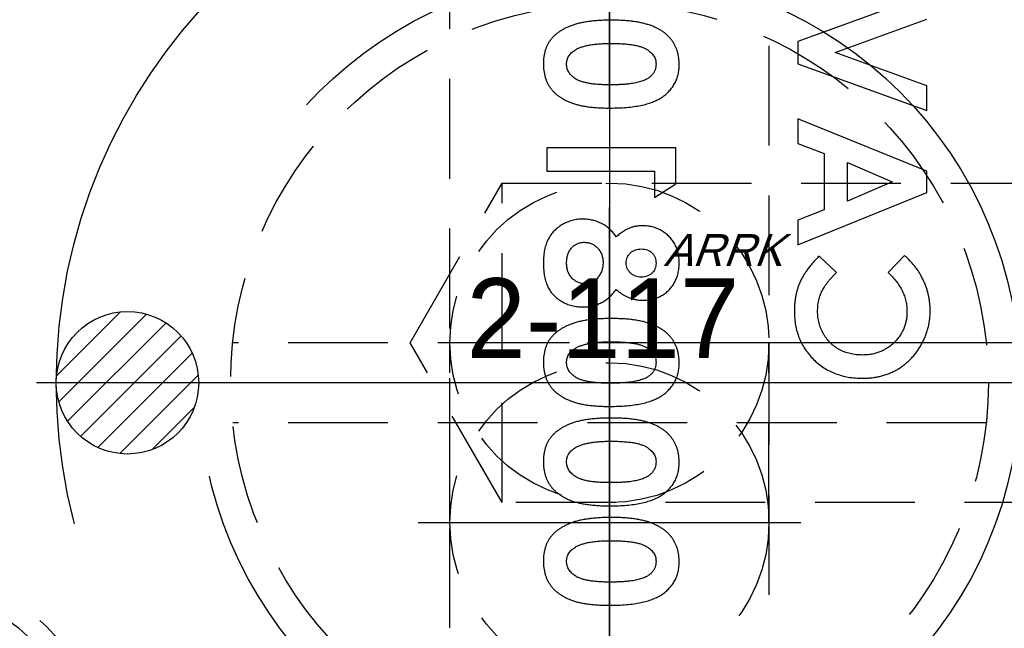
# Model space of a CAD drawing. Extents: x 2651 to 7771, y -1163 to 1075.
# Tile 268 of 490: x 4218 to 4243, y 649 to 665. Entities that reach past the tile are written whole.
import ezdxf

# ---------------------------------------------------------------- set-up
doc = ezdxf.new("R2010")
doc.units = 0
doc.header["$LTSCALE"] = 10
for name, pattern in [('CENTER', [2, 1.25, -0.25, 0.25, -0.25]), ('CNSCEN', [17, 15, -1, 0, -1]), ('CNSHID', [4, 3, -1]), ('HIDDEN', [0.375, 0.25, -0.125])]:
    doc.linetypes.add(name, pattern=pattern)
doc.layers.get('0').update_dxf_attribs({"linetype": 'CONTINUOUS'})
doc.layers.get('Defpoints').update_dxf_attribs({"linetype": 'CONTINUOUS'})
for name, color, linetype in [('1', 7, 'CONTINUOUS'), ('9', 3, 'CONTINUOUS'), ('CEN', 1, 'CENTER'), ('COOL', 150, 'HIDDEN'), ('DIM', 3, 'CONTINUOUS'), ('HIDDEN', 6, 'HIDDEN'), ('WL1-HL', 4, 'CNSHID'), ('WOR1-CL', 1, 'CNSCEN'), ('WOR1-DL', 7, 'CONTINUOUS')]:
    doc.layers.add(name, color=color, linetype=linetype)
doc.styles.add('china', font='txt')
doc.styles.get("Standard").update_dxf_attribs({"font": 'romans.shx'})
doc.dimstyles.new('MM& INCH5', dxfattribs={"dimtxt": 5, "dimasz": 2.5, "dimexe": 1, "dimexo": 0.5, "dimtad": 0, "dimrnd": 1.38778e-17, "dimzin": 9, "dimdsep": 46, "dimtxsty": 'Standard', "dimblk": 'CLOSED', "dimcen": 0, "dimclrd": 3, "dimclre": 3, "dimclrt": 3, "dimazin": 2, "dimtfac": 0.75, "dimtofl": 0, "dimtmove": 0, "dimatfit": 3, "dimfxl": 0, "dimtolj": 1, "dimarcsym": 0})

# ---------------------------------------------------------------- blocks, each defined once
blk = doc.blocks.new('DSD')
at = {"layer": '1', "color": 7, "linetype": 'Continuous'}
for p, q in [((477.228, 547.808), (477.636, 548.234)), ((478.936, 548.234), (479.37, 547.821)), ((479.905, 547.538), (476.666, 546.23)), ((479.905, 546.918), (479.905, 547.538)), ((479.241, 546.666), (479.905, 546.918)), ((479.241, 545.255), (479.241, 546.666)), ((477.535, 545.961), (478.659, 546.446)), ((478.659, 546.446), (478.659, 545.475)), ((483.499, 546.355), (482.959, 546.008)), ((483.499, 545.691), (483.499, 546.355)), ((476.666, 546.23), (476.666, 545.691)), ((478.659, 545.475), (477.535, 545.961)), ((482.959, 546.008), (482.959, 545.11)), ((476.666, 545.691), (479.905, 544.383)), ((486.198, 545.691), (483.499, 545.691)), ((486.198, 545.11), (486.198, 545.691)), ((479.905, 545.004), (479.241, 545.255)), ((482.959, 545.11), (486.198, 545.11)), ((479.905, 544.383), (479.905, 545.004)), ((476.666, 544.175), (476.666, 543.554)), ((479.905, 543.003), (476.666, 544.175)), ((476.666, 543.554), (478.967, 542.722)), ((479.905, 542.443), (479.905, 543.003)), ((478.967, 542.722), (476.666, 541.888)), ((476.666, 541.269), (479.905, 542.443))]:
    blk.add_line(p, q, dxfattribs=at)
for points, knots in [([(484.61, 556.569), (484.539, 556.568), (484.4, 556.567), (484.2, 556.554), (484.015, 556.534), (483.845, 556.505), (483.69, 556.468), (483.552, 556.422), (483.427, 556.369), (483.353, 556.324), (483.317, 556.303)], [0, 0, 0, 0, 0.161071, 0.310789, 0.449904, 0.578376, 0.696617, 0.805987, 0.906562, 1, 1, 1, 1]), ([(486.281, 555.461), (486.28, 555.49), (486.279, 555.547), (486.272, 555.631), (486.258, 555.71), (486.24, 555.786), (486.216, 555.859), (486.187, 555.929), (486.152, 555.994), (486.112, 556.057), (486.067, 556.115), (486.016, 556.17), (485.96, 556.223), (485.897, 556.272), (485.83, 556.317), (485.757, 556.359), (485.679, 556.398), (485.594, 556.434), (485.502, 556.466), (485.402, 556.494), (485.292, 556.517), (485.173, 556.536), (485.046, 556.55), (484.909, 556.561), (484.763, 556.568), (484.662, 556.569), (484.61, 556.569)], [0, 0, 0, 0, 0.038217, 0.074867, 0.110158, 0.144454, 0.17808, 0.211171, 0.243687, 0.275872, 0.308376, 0.341263, 0.37515, 0.409655, 0.445157, 0.482073, 0.520576, 0.560554, 0.603108, 0.648689, 0.697948, 0.750768, 0.807309, 0.867656, 0.931861, 1, 1, 1, 1]), ([(483.317, 556.303), (483.282, 556.278), (483.213, 556.229), (483.123, 556.143), (483.047, 556.05), (482.984, 555.95), (482.935, 555.842), (482.901, 555.727), (482.881, 555.605), (482.878, 555.521), (482.876, 555.478)], [0, 0, 0, 0, 0.132314, 0.2587, 0.380912, 0.500535, 0.620923, 0.742376, 0.868281, 1, 1, 1, 1]), ([(483.458, 555.464), (483.459, 555.489), (483.461, 555.539), (483.481, 555.612), (483.512, 555.68), (483.55, 555.732), (483.585, 555.771), (483.618, 555.798), (483.654, 555.824), (483.695, 555.847), (483.741, 555.869), (483.79, 555.89), (483.845, 555.908), (483.904, 555.925), (483.969, 555.94), (484.041, 555.953), (484.12, 555.964), (484.205, 555.972), (484.298, 555.979), (484.398, 555.984), (484.505, 555.986), (484.579, 555.987), (484.617, 555.988)], [0, 0, 0, 0, 0.053834, 0.105543, 0.158054, 0.211987, 0.240207, 0.269794, 0.301343, 0.334608, 0.370284, 0.408089, 0.448681, 0.492069, 0.538664, 0.590371, 0.646388, 0.707195, 0.772947, 0.843643, 0.919308, 1, 1, 1, 1]), ([(484.617, 555.988), (484.666, 555.987), (484.761, 555.986), (484.897, 555.98), (485.021, 555.968), (485.133, 555.953), (485.233, 555.932), (485.322, 555.908), (485.399, 555.879), (485.465, 555.844), (485.52, 555.806), (485.568, 555.765), (485.609, 555.722), (485.642, 555.676), (485.668, 555.627), (485.686, 555.575), (485.697, 555.52), (485.699, 555.483), (485.7, 555.464)], [0, 0, 0, 0, 0.110734, 0.212341, 0.305502, 0.389835, 0.46669, 0.535262, 0.596763, 0.651066, 0.701036, 0.74786, 0.791833, 0.834284, 0.875334, 0.916035, 0.957652, 1, 1, 1, 1]), ([(482.876, 555.478), (482.877, 555.45), (482.878, 555.395), (482.886, 555.313), (482.9, 555.235), (482.919, 555.159), (482.943, 555.086), (482.973, 555.017), (483.009, 554.95), (483.05, 554.887), (483.096, 554.826), (483.149, 554.769), (483.207, 554.715), (483.271, 554.666), (483.341, 554.62), (483.416, 554.577), (483.497, 554.538), (483.584, 554.502), (483.679, 554.47), (483.782, 554.443), (483.893, 554.42), (484.014, 554.401), (484.143, 554.386), (484.281, 554.376), (484.428, 554.369), (484.528, 554.369), (484.58, 554.368)], [0, 0, 0, 0, 0.036635, 0.072034, 0.106626, 0.140306, 0.173619, 0.206426, 0.239067, 0.271883, 0.30484, 0.338529, 0.372616, 0.407548, 0.443719, 0.481312, 0.520113, 0.560913, 0.604025, 0.650075, 0.699572, 0.752363, 0.808789, 0.868954, 0.932675, 1, 1, 1, 1]), ([(484.58, 554.95), (484.529, 554.95), (484.431, 554.95), (484.29, 554.958), (484.161, 554.968), (484.044, 554.984), (483.94, 555.003), (483.849, 555.028), (483.769, 555.056), (483.701, 555.091), (483.644, 555.128), (483.594, 555.168), (483.552, 555.211), (483.517, 555.256), (483.49, 555.304), (483.471, 555.355), (483.46, 555.409), (483.458, 555.445), (483.458, 555.464)], [0, 0, 0, 0, 0.112115, 0.215802, 0.310203, 0.395993, 0.47341, 0.542778, 0.604548, 0.659357, 0.708764, 0.755356, 0.798687, 0.840017, 0.880203, 0.919733, 0.959049, 1, 1, 1, 1]), ([(484.58, 554.368), (484.632, 554.369), (484.734, 554.369), (484.882, 554.376), (485.021, 554.387), (485.151, 554.401), (485.272, 554.421), (485.385, 554.444), (485.489, 554.471), (485.583, 554.504), (485.671, 554.54), (485.752, 554.579), (485.827, 554.621), (485.896, 554.665), (485.959, 554.714), (486.017, 554.764), (486.067, 554.818), (486.113, 554.875), (486.153, 554.935), (486.188, 554.999), (486.216, 555.067), (486.24, 555.138), (486.258, 555.214), (486.272, 555.293), (486.279, 555.376), (486.28, 555.432), (486.281, 555.461)], [0, 0, 0, 0, 0.068491, 0.133077, 0.193829, 0.251083, 0.304401, 0.354408, 0.401295, 0.444701, 0.485692, 0.524676, 0.562307, 0.597947, 0.632474, 0.665752, 0.697985, 0.729586, 0.760825, 0.792355, 0.824313, 0.857156, 0.890927, 0.92596, 0.962061, 1, 1, 1, 1]), ([(485.7, 555.464), (485.699, 555.446), (485.698, 555.41), (485.687, 555.358), (485.67, 555.309), (485.645, 555.263), (485.613, 555.219), (485.575, 555.179), (485.529, 555.142), (485.495, 555.12), (485.477, 555.109)], [0, 0, 0, 0, 0.124035, 0.242846, 0.360342, 0.479042, 0.599334, 0.725488, 0.858549, 1, 1, 1, 1]), ([(485.477, 555.109), (485.453, 555.096), (485.403, 555.069), (485.318, 555.037), (485.223, 555.01), (485.116, 554.987), (484.998, 554.971), (484.868, 554.958), (484.728, 554.951), (484.631, 554.95), (484.58, 554.95)], [0, 0, 0, 0, 0.088871, 0.186355, 0.294078, 0.412237, 0.541778, 0.682703, 0.835096, 1, 1, 1, 1]), ([(484.61, 554.078), (484.539, 554.077), (484.4, 554.076), (484.2, 554.062), (484.015, 554.043), (483.845, 554.013), (483.69, 553.977), (483.552, 553.931), (483.427, 553.878), (483.353, 553.833), (483.317, 553.812)], [0, 0, 0, 0, 0.161071, 0.310789, 0.449904, 0.578376, 0.696617, 0.805987, 0.906562, 1, 1, 1, 1]), ([(486.281, 552.97), (486.28, 552.999), (486.279, 553.056), (486.272, 553.139), (486.258, 553.219), (486.24, 553.295), (486.216, 553.368), (486.187, 553.437), (486.152, 553.503), (486.112, 553.565), (486.067, 553.624), (486.016, 553.679), (485.96, 553.732), (485.897, 553.78), (485.83, 553.826), (485.757, 553.868), (485.679, 553.907), (485.594, 553.943), (485.502, 553.975), (485.402, 554.003), (485.292, 554.026), (485.173, 554.044), (485.046, 554.059), (484.909, 554.07), (484.763, 554.077), (484.662, 554.077), (484.61, 554.078)], [0, 0, 0, 0, 0.038217, 0.074867, 0.110158, 0.144454, 0.17808, 0.211171, 0.243687, 0.275872, 0.308376, 0.341263, 0.37515, 0.409655, 0.445157, 0.482073, 0.520576, 0.560554, 0.603108, 0.648689, 0.697948, 0.750768, 0.807309, 0.867656, 0.931861, 1, 1, 1, 1]), ([(483.317, 553.812), (483.282, 553.787), (483.213, 553.737), (483.123, 553.651), (483.047, 553.559), (482.984, 553.458), (482.935, 553.351), (482.901, 553.236), (482.881, 553.114), (482.878, 553.03), (482.876, 552.987)], [0, 0, 0, 0, 0.132314, 0.2587, 0.380912, 0.500535, 0.620923, 0.742376, 0.868281, 1, 1, 1, 1]), ([(483.458, 552.973), (483.459, 552.998), (483.461, 553.048), (483.481, 553.121), (483.512, 553.189), (483.55, 553.241), (483.585, 553.28), (483.618, 553.307), (483.654, 553.333), (483.695, 553.356), (483.741, 553.378), (483.79, 553.399), (483.845, 553.417), (483.904, 553.434), (483.969, 553.449), (484.041, 553.461), (484.12, 553.473), (484.205, 553.481), (484.298, 553.488), (484.398, 553.493), (484.505, 553.495), (484.579, 553.496), (484.617, 553.496)], [0, 0, 0, 0, 0.053834, 0.105543, 0.158054, 0.211987, 0.240207, 0.269794, 0.301343, 0.334608, 0.370284, 0.408089, 0.448681, 0.492069, 0.538664, 0.590371, 0.646388, 0.707195, 0.772947, 0.843643, 0.919308, 1, 1, 1, 1]), ([(484.617, 553.496), (484.666, 553.496), (484.761, 553.495), (484.897, 553.489), (485.021, 553.477), (485.133, 553.462), (485.233, 553.441), (485.322, 553.417), (485.399, 553.387), (485.465, 553.353), (485.52, 553.315), (485.568, 553.274), (485.609, 553.231), (485.642, 553.185), (485.668, 553.136), (485.686, 553.084), (485.697, 553.029), (485.699, 552.992), (485.7, 552.973)], [0, 0, 0, 0, 0.110734, 0.212341, 0.305502, 0.389835, 0.46669, 0.535262, 0.596763, 0.651066, 0.701036, 0.74786, 0.791833, 0.834284, 0.875334, 0.916035, 0.957652, 1, 1, 1, 1]), ([(482.876, 552.987), (482.877, 552.959), (482.878, 552.904), (482.886, 552.822), (482.9, 552.744), (482.919, 552.668), (482.943, 552.595), (482.973, 552.525), (483.009, 552.459), (483.05, 552.395), (483.096, 552.335), (483.149, 552.278), (483.207, 552.224), (483.271, 552.175), (483.341, 552.129), (483.416, 552.086), (483.497, 552.047), (483.584, 552.011), (483.679, 551.979), (483.782, 551.952), (483.893, 551.929), (484.014, 551.91), (484.143, 551.895), (484.281, 551.885), (484.428, 551.878), (484.528, 551.877), (484.58, 551.877)], [0, 0, 0, 0, 0.036635, 0.072034, 0.106626, 0.140306, 0.173619, 0.206426, 0.239067, 0.271883, 0.30484, 0.338529, 0.372616, 0.407548, 0.443719, 0.481312, 0.520113, 0.560913, 0.604025, 0.650075, 0.699572, 0.752363, 0.808789, 0.868954, 0.932675, 1, 1, 1, 1]), ([(484.58, 552.458), (484.529, 552.459), (484.431, 552.459), (484.29, 552.467), (484.161, 552.477), (484.044, 552.492), (483.94, 552.512), (483.849, 552.537), (483.769, 552.565), (483.701, 552.599), (483.644, 552.637), (483.594, 552.677), (483.552, 552.72), (483.517, 552.765), (483.49, 552.813), (483.471, 552.864), (483.46, 552.918), (483.458, 552.954), (483.458, 552.973)], [0, 0, 0, 0, 0.112115, 0.215802, 0.310203, 0.395993, 0.47341, 0.542778, 0.604548, 0.659357, 0.708764, 0.755356, 0.798687, 0.840017, 0.880203, 0.919733, 0.959049, 1, 1, 1, 1]), ([(484.58, 551.877), (484.632, 551.877), (484.734, 551.878), (484.882, 551.885), (485.021, 551.896), (485.151, 551.91), (485.272, 551.93), (485.385, 551.953), (485.489, 551.98), (485.583, 552.013), (485.671, 552.049), (485.752, 552.088), (485.827, 552.13), (485.896, 552.174), (485.959, 552.222), (486.017, 552.273), (486.067, 552.327), (486.113, 552.384), (486.153, 552.444), (486.188, 552.507), (486.216, 552.576), (486.24, 552.647), (486.258, 552.723), (486.272, 552.802), (486.279, 552.885), (486.28, 552.941), (486.281, 552.97)], [0, 0, 0, 0, 0.068491, 0.133077, 0.193829, 0.251083, 0.304401, 0.354408, 0.401295, 0.444701, 0.485692, 0.524676, 0.562307, 0.597947, 0.632474, 0.665752, 0.697985, 0.729586, 0.760825, 0.792355, 0.824313, 0.857156, 0.890927, 0.92596, 0.962061, 1, 1, 1, 1]), ([(485.7, 552.973), (485.699, 552.955), (485.698, 552.919), (485.687, 552.867), (485.67, 552.818), (485.645, 552.772), (485.613, 552.728), (485.575, 552.688), (485.529, 552.651), (485.495, 552.629), (485.477, 552.618)], [0, 0, 0, 0, 0.124035, 0.242846, 0.360342, 0.479042, 0.599334, 0.725488, 0.858549, 1, 1, 1, 1]), ([(485.477, 552.618), (485.453, 552.605), (485.403, 552.577), (485.318, 552.546), (485.223, 552.519), (485.116, 552.496), (484.998, 552.48), (484.868, 552.467), (484.728, 552.46), (484.631, 552.459), (484.58, 552.458)], [0, 0, 0, 0, 0.088871, 0.186355, 0.294078, 0.412237, 0.541778, 0.682703, 0.835096, 1, 1, 1, 1]), ([(484.61, 551.587), (484.539, 551.586), (484.4, 551.585), (484.2, 551.571), (484.015, 551.551), (483.845, 551.522), (483.69, 551.486), (483.552, 551.44), (483.427, 551.387), (483.353, 551.342), (483.317, 551.321)], [0, 0, 0, 0, 0.161071, 0.310789, 0.449904, 0.578376, 0.696617, 0.805987, 0.906562, 1, 1, 1, 1]), ([(486.281, 550.479), (486.28, 550.508), (486.279, 550.565), (486.272, 550.648), (486.258, 550.728), (486.24, 550.804), (486.216, 550.877), (486.187, 550.946), (486.152, 551.012), (486.112, 551.074), (486.067, 551.133), (486.016, 551.188), (485.96, 551.241), (485.897, 551.289), (485.83, 551.335), (485.757, 551.377), (485.679, 551.416), (485.594, 551.452), (485.502, 551.484), (485.402, 551.512), (485.292, 551.535), (485.173, 551.553), (485.046, 551.568), (484.909, 551.579), (484.763, 551.586), (484.662, 551.586), (484.61, 551.587)], [0, 0, 0, 0, 0.038217, 0.074867, 0.110158, 0.144454, 0.17808, 0.211171, 0.243687, 0.275872, 0.308376, 0.341263, 0.37515, 0.409655, 0.445157, 0.482073, 0.520576, 0.560554, 0.603108, 0.648689, 0.697948, 0.750768, 0.807309, 0.867656, 0.931861, 1, 1, 1, 1]), ([(483.317, 551.321), (483.282, 551.295), (483.213, 551.246), (483.123, 551.16), (483.047, 551.068), (482.984, 550.967), (482.935, 550.86), (482.901, 550.745), (482.881, 550.623), (482.878, 550.539), (482.876, 550.496)], [0, 0, 0, 0, 0.132314, 0.2587, 0.380912, 0.500535, 0.620923, 0.742376, 0.868281, 1, 1, 1, 1]), ([(478.281, 550.881), (478.241, 550.88), (478.162, 550.879), (478.046, 550.868), (477.932, 550.852), (477.823, 550.828), (477.716, 550.798), (477.614, 550.761), (477.514, 550.717), (477.418, 550.668), (477.326, 550.611), (477.239, 550.549), (477.156, 550.481), (477.078, 550.406), (477.004, 550.326), (476.936, 550.241), (476.871, 550.149), (476.812, 550.053), (476.759, 549.952), (476.711, 549.849), (476.672, 549.744), (476.639, 549.637), (476.615, 549.528), (476.596, 549.417), (476.586, 549.304), (476.584, 549.228), (476.583, 549.19)], [0, 0, 0, 0, 0.044663, 0.088512, 0.130926, 0.172904, 0.214, 0.254985, 0.295291, 0.335772, 0.376181, 0.416178, 0.45635, 0.496512, 0.537041, 0.578119, 0.619725, 0.662422, 0.705299, 0.74743, 0.789433, 0.831267, 0.872825, 0.91487, 0.957027, 1, 1, 1, 1]), ([(479.988, 549.199), (479.986, 549.26), (479.983, 549.378), (479.961, 549.551), (479.924, 549.715), (479.871, 549.872), (479.803, 550.02), (479.72, 550.159), (479.622, 550.29), (479.51, 550.412), (479.387, 550.522), (479.254, 550.619), (479.112, 550.699), (478.962, 550.766), (478.803, 550.818), (478.637, 550.854), (478.461, 550.877), (478.342, 550.879), (478.281, 550.881)], [0, 0, 0, 0, 0.067376, 0.131837, 0.194461, 0.255346, 0.315588, 0.375627, 0.436138, 0.497779, 0.55947, 0.620278, 0.680788, 0.741492, 0.803215, 0.866493, 0.93191, 1, 1, 1, 1]), ([(483.458, 550.482), (483.459, 550.507), (483.461, 550.557), (483.481, 550.629), (483.512, 550.698), (483.55, 550.75), (483.585, 550.788), (483.618, 550.815), (483.654, 550.842), (483.695, 550.865), (483.741, 550.887), (483.79, 550.908), (483.845, 550.925), (483.904, 550.943), (483.969, 550.958), (484.041, 550.97), (484.12, 550.982), (484.205, 550.989), (484.298, 550.997), (484.398, 551.002), (484.505, 551.004), (484.579, 551.005), (484.617, 551.005)], [0, 0, 0, 0, 0.053834, 0.105543, 0.158054, 0.211987, 0.240207, 0.269794, 0.301343, 0.334608, 0.370284, 0.408089, 0.448681, 0.492069, 0.538664, 0.590371, 0.646388, 0.707195, 0.772947, 0.843643, 0.919308, 1, 1, 1, 1]), ([(484.617, 551.005), (484.666, 551.005), (484.761, 551.004), (484.897, 550.998), (485.021, 550.986), (485.133, 550.971), (485.233, 550.95), (485.322, 550.926), (485.399, 550.896), (485.465, 550.862), (485.52, 550.824), (485.568, 550.783), (485.609, 550.74), (485.642, 550.694), (485.668, 550.645), (485.686, 550.593), (485.697, 550.538), (485.699, 550.501), (485.7, 550.482)], [0, 0, 0, 0, 0.110734, 0.212341, 0.305502, 0.389835, 0.46669, 0.535262, 0.596763, 0.651066, 0.701036, 0.74786, 0.791833, 0.834284, 0.875334, 0.916035, 0.957652, 1, 1, 1, 1]), ([(477.165, 549.213), (477.166, 549.25), (477.168, 549.324), (477.183, 549.433), (477.208, 549.536), (477.243, 549.636), (477.289, 549.731), (477.345, 549.821), (477.41, 549.907), (477.485, 549.987), (477.567, 550.06), (477.655, 550.124), (477.748, 550.178), (477.845, 550.223), (477.947, 550.257), (478.053, 550.282), (478.165, 550.296), (478.241, 550.298), (478.279, 550.299)], [0, 0, 0, 0, 0.064715, 0.127707, 0.188882, 0.249158, 0.309661, 0.370225, 0.432332, 0.495782, 0.559304, 0.621861, 0.683322, 0.744523, 0.806088, 0.868994, 0.933419, 1, 1, 1, 1]), ([(478.279, 550.299), (478.306, 550.299), (478.36, 550.298), (478.438, 550.292), (478.515, 550.281), (478.589, 550.265), (478.661, 550.246), (478.73, 550.223), (478.798, 550.194), (478.863, 550.162), (478.924, 550.124), (478.983, 550.084), (479.038, 550.041), (479.09, 549.993), (479.138, 549.942), (479.183, 549.887), (479.224, 549.829), (479.263, 549.767), (479.296, 549.703), (479.327, 549.637), (479.351, 549.568), (479.371, 549.498), (479.388, 549.427), (479.398, 549.353), (479.406, 549.278), (479.406, 549.227), (479.407, 549.202)], [0, 0, 0, 0, 0.045986, 0.090639, 0.134485, 0.177331, 0.219265, 0.260785, 0.302317, 0.343436, 0.384181, 0.424376, 0.464181, 0.504012, 0.543822, 0.583802, 0.624419, 0.665548, 0.706675, 0.747827, 0.788895, 0.830219, 0.871707, 0.913734, 0.956588, 1, 1, 1, 1]), ([(482.876, 550.496), (482.877, 550.468), (482.878, 550.413), (482.886, 550.331), (482.9, 550.253), (482.919, 550.177), (482.943, 550.104), (482.973, 550.034), (483.009, 549.968), (483.05, 549.904), (483.096, 549.843), (483.149, 549.787), (483.207, 549.733), (483.271, 549.684), (483.341, 549.638), (483.416, 549.595), (483.497, 549.556), (483.584, 549.52), (483.679, 549.488), (483.782, 549.461), (483.893, 549.438), (484.014, 549.418), (484.143, 549.404), (484.281, 549.394), (484.428, 549.387), (484.528, 549.386), (484.58, 549.386)], [0, 0, 0, 0, 0.036635, 0.072034, 0.106626, 0.140306, 0.173619, 0.206426, 0.239067, 0.271883, 0.30484, 0.338529, 0.372616, 0.407548, 0.443719, 0.481312, 0.520113, 0.560913, 0.604025, 0.650075, 0.699572, 0.752363, 0.808789, 0.868954, 0.932675, 1, 1, 1, 1]), ([(484.58, 549.967), (484.529, 549.967), (484.431, 549.968), (484.29, 549.975), (484.161, 549.986), (484.044, 550.001), (483.94, 550.021), (483.849, 550.045), (483.769, 550.074), (483.701, 550.108), (483.644, 550.146), (483.594, 550.186), (483.552, 550.229), (483.517, 550.274), (483.49, 550.322), (483.471, 550.373), (483.46, 550.426), (483.458, 550.463), (483.458, 550.482)], [0, 0, 0, 0, 0.112115, 0.215802, 0.310203, 0.395993, 0.47341, 0.542778, 0.604548, 0.659357, 0.708764, 0.755356, 0.798687, 0.840017, 0.880203, 0.919733, 0.959049, 1, 1, 1, 1]), ([(484.58, 549.386), (484.632, 549.386), (484.734, 549.387), (484.882, 549.393), (485.021, 549.405), (485.151, 549.419), (485.272, 549.439), (485.385, 549.462), (485.489, 549.489), (485.583, 549.522), (485.671, 549.558), (485.752, 549.597), (485.827, 549.639), (485.896, 549.683), (485.959, 549.731), (486.017, 549.782), (486.067, 549.836), (486.113, 549.892), (486.153, 549.953), (486.188, 550.016), (486.216, 550.084), (486.24, 550.156), (486.258, 550.231), (486.272, 550.31), (486.279, 550.394), (486.28, 550.45), (486.281, 550.479)], [0, 0, 0, 0, 0.068491, 0.133077, 0.193829, 0.251083, 0.304401, 0.354408, 0.401295, 0.444701, 0.485692, 0.524676, 0.562307, 0.597947, 0.632474, 0.665752, 0.697985, 0.729586, 0.760825, 0.792355, 0.824313, 0.857156, 0.890927, 0.92596, 0.962061, 1, 1, 1, 1]), ([(485.7, 550.482), (485.699, 550.463), (485.698, 550.428), (485.687, 550.376), (485.67, 550.327), (485.645, 550.28), (485.613, 550.237), (485.575, 550.197), (485.529, 550.16), (485.495, 550.138), (485.477, 550.127)], [0, 0, 0, 0, 0.124035, 0.242846, 0.360342, 0.479042, 0.599334, 0.725488, 0.858549, 1, 1, 1, 1]), ([(485.477, 550.127), (485.453, 550.114), (485.403, 550.086), (485.318, 550.055), (485.223, 550.028), (485.116, 550.005), (484.998, 549.989), (484.868, 549.975), (484.728, 549.969), (484.631, 549.968), (484.58, 549.967)], [0, 0, 0, 0, 0.088871, 0.186355, 0.294078, 0.412237, 0.541778, 0.682703, 0.835096, 1, 1, 1, 1]), ([(476.583, 549.19), (476.584, 549.157), (476.585, 549.092), (476.593, 548.996), (476.606, 548.9), (476.625, 548.805), (476.648, 548.71), (476.678, 548.617), (476.711, 548.525), (476.751, 548.434), (476.794, 548.345), (476.844, 548.259), (476.896, 548.175), (476.954, 548.096), (477.016, 548.019), (477.082, 547.945), (477.153, 547.875), (477.203, 547.831), (477.228, 547.808)], [0, 0, 0, 0, 0.062276, 0.123904, 0.185067, 0.24684, 0.308435, 0.370241, 0.432587, 0.495925, 0.559351, 0.621943, 0.684393, 0.746986, 0.809441, 0.872508, 0.935769, 1, 1, 1, 1]), ([(477.636, 548.234), (477.598, 548.271), (477.525, 548.341), (477.429, 548.455), (477.348, 548.573), (477.28, 548.694), (477.229, 548.819), (477.191, 548.947), (477.169, 549.079), (477.166, 549.168), (477.165, 549.213)], [0, 0, 0, 0, 0.139406, 0.272304, 0.399525, 0.522811, 0.642663, 0.761023, 0.879801, 1, 1, 1, 1]), ([(479.407, 549.202), (479.405, 549.158), (479.403, 549.073), (479.384, 548.948), (479.352, 548.829), (479.315, 548.734), (479.278, 548.66), (479.244, 548.603), (479.205, 548.544), (479.162, 548.485), (479.113, 548.424), (479.058, 548.362), (478.999, 548.298), (478.957, 548.256), (478.936, 548.234)], [0, 0, 0, 0, 0.117048, 0.22997, 0.340704, 0.449355, 0.505557, 0.565303, 0.628205, 0.694729, 0.765019, 0.83958, 0.91775, 1, 1, 1, 1]), ([(479.37, 547.821), (479.398, 547.85), (479.453, 547.907), (479.53, 547.993), (479.6, 548.078), (479.665, 548.161), (479.722, 548.244), (479.772, 548.325), (479.816, 548.405), (479.854, 548.485), (479.886, 548.565), (479.913, 548.648), (479.936, 548.733), (479.955, 548.821), (479.97, 548.911), (479.98, 549.005), (479.987, 549.101), (479.988, 549.166), (479.988, 549.199)], [0, 0, 0, 0, 0.077783, 0.151816, 0.22254, 0.290278, 0.354641, 0.415798, 0.474709, 0.530426, 0.58558, 0.640906, 0.697901, 0.75542, 0.814521, 0.874462, 0.93667, 1, 1, 1, 1]), ([(485.291, 549.095), (485.249, 549.094), (485.168, 549.091), (485.048, 549.071), (484.934, 549.036), (484.826, 548.988), (484.723, 548.927), (484.627, 548.851), (484.536, 548.762), (484.482, 548.695), (484.454, 548.66)], [0, 0, 0, 0, 0.127276, 0.250113, 0.370492, 0.489901, 0.611006, 0.735976, 0.864676, 1, 1, 1, 1]), ([(486.281, 547.987), (486.281, 548.018), (486.28, 548.079), (486.275, 548.168), (486.266, 548.252), (486.253, 548.331), (486.237, 548.405), (486.217, 548.474), (486.194, 548.538), (486.159, 548.617), (486.104, 548.706), (486.023, 548.804), (485.927, 548.889), (485.819, 548.963), (485.698, 549.021), (485.569, 549.065), (485.432, 549.091), (485.339, 549.094), (485.291, 549.095)], [0, 0, 0, 0, 0.055435, 0.108254, 0.158196, 0.205337, 0.250257, 0.292763, 0.333308, 0.371723, 0.445982, 0.520049, 0.595546, 0.673687, 0.753384, 0.833349, 0.915178, 1, 1, 1, 1]), ([(483.784, 548.929), (483.742, 548.928), (483.66, 548.925), (483.54, 548.903), (483.426, 548.865), (483.318, 548.814), (483.219, 548.75), (483.13, 548.673), (483.055, 548.582), (482.99, 548.482), (482.939, 548.372), (482.903, 548.252), (482.88, 548.124), (482.878, 548.036), (482.876, 547.991)], [0, 0, 0, 0, 0.085205, 0.168105, 0.249227, 0.330676, 0.411657, 0.491096, 0.570629, 0.651741, 0.734794, 0.819583, 0.907717, 1, 1, 1, 1]), ([(484.454, 548.66), (484.429, 548.681), (484.381, 548.724), (484.302, 548.778), (484.222, 548.824), (484.139, 548.863), (484.053, 548.892), (483.966, 548.914), (483.876, 548.926), (483.815, 548.928), (483.784, 548.929)], [0, 0, 0, 0, 0.132691, 0.261229, 0.386616, 0.5095, 0.631048, 0.753001, 0.875241, 1, 1, 1, 1]), ([(483.458, 548.005), (483.459, 548.029), (483.461, 548.075), (483.481, 548.142), (483.514, 548.201), (483.56, 548.253), (483.615, 548.295), (483.679, 548.327), (483.75, 548.345), (483.8, 548.347), (483.825, 548.348)], [0, 0, 0, 0, 0.127262, 0.247553, 0.366178, 0.488656, 0.611945, 0.735099, 0.863648, 1, 1, 1, 1]), ([(483.825, 548.348), (483.851, 548.347), (483.902, 548.344), (483.974, 548.325), (484.04, 548.293), (484.097, 548.248), (484.144, 548.194), (484.18, 548.133), (484.201, 548.065), (484.204, 548.018), (484.205, 547.994)], [0, 0, 0, 0, 0.133898, 0.261449, 0.385304, 0.511572, 0.636353, 0.7554, 0.874932, 1, 1, 1, 1]), ([(484.786, 547.986), (484.787, 548.004), (484.787, 548.04), (484.794, 548.093), (484.804, 548.143), (484.818, 548.192), (484.838, 548.238), (484.861, 548.282), (484.888, 548.323), (484.919, 548.362), (484.953, 548.397), (484.989, 548.429), (485.027, 548.455), (485.066, 548.476), (485.106, 548.494), (485.149, 548.505), (485.193, 548.513), (485.223, 548.514), (485.238, 548.514)], [0, 0, 0, 0, 0.070599, 0.139149, 0.206028, 0.270871, 0.334512, 0.399137, 0.463434, 0.527972, 0.592126, 0.65344, 0.712618, 0.770133, 0.826602, 0.883252, 0.941109, 1, 1, 1, 1]), ([(485.238, 548.514), (485.254, 548.514), (485.286, 548.513), (485.331, 548.506), (485.376, 548.495), (485.418, 548.479), (485.458, 548.459), (485.496, 548.434), (485.533, 548.405), (485.567, 548.371), (485.598, 548.334), (485.625, 548.293), (485.649, 548.25), (485.666, 548.204), (485.682, 548.155), (485.692, 548.104), (485.699, 548.049), (485.699, 548.012), (485.7, 547.993)], [0, 0, 0, 0, 0.060864, 0.120715, 0.178298, 0.236019, 0.29302, 0.351482, 0.411328, 0.473181, 0.535898, 0.598282, 0.66091, 0.724489, 0.789043, 0.857007, 0.926649, 1, 1, 1, 1]), ([(482.876, 547.991), (482.878, 547.946), (482.88, 547.86), (482.903, 547.734), (482.939, 547.617), (482.992, 547.508), (483.057, 547.409), (483.135, 547.321), (483.226, 547.244), (483.328, 547.179), (483.437, 547.126), (483.552, 547.088), (483.671, 547.066), (483.752, 547.063), (483.793, 547.061)], [0, 0, 0, 0, 0.091221, 0.177862, 0.261335, 0.343215, 0.424061, 0.504025, 0.585043, 0.667993, 0.751668, 0.833587, 0.916294, 1, 1, 1, 1]), ([(483.821, 547.642), (483.795, 547.643), (483.746, 547.646), (483.675, 547.664), (483.612, 547.697), (483.557, 547.74), (483.513, 547.795), (483.48, 547.858), (483.461, 547.929), (483.459, 547.979), (483.458, 548.005)], [0, 0, 0, 0, 0.133239, 0.257679, 0.377945, 0.498835, 0.619558, 0.739824, 0.86564, 1, 1, 1, 1]), ([(484.205, 547.994), (484.204, 547.969), (484.202, 547.921), (484.181, 547.853), (484.147, 547.792), (484.1, 547.739), (484.042, 547.696), (483.975, 547.664), (483.9, 547.646), (483.848, 547.643), (483.821, 547.642)], [0, 0, 0, 0, 0.1261, 0.245667, 0.362596, 0.483064, 0.606895, 0.731199, 0.860607, 1, 1, 1, 1]), ([(485.251, 547.476), (485.235, 547.477), (485.203, 547.478), (485.157, 547.484), (485.112, 547.496), (485.069, 547.512), (485.028, 547.532), (484.99, 547.558), (484.953, 547.587), (484.919, 547.622), (484.888, 547.659), (484.861, 547.699), (484.837, 547.741), (484.818, 547.786), (484.804, 547.833), (484.794, 547.882), (484.787, 547.933), (484.787, 547.968), (484.786, 547.986)], [0, 0, 0, 0, 0.063232, 0.123596, 0.183631, 0.241965, 0.301454, 0.360997, 0.421479, 0.484582, 0.547964, 0.610316, 0.672871, 0.735109, 0.798492, 0.863878, 0.930919, 1, 1, 1, 1]), ([(485.7, 547.993), (485.699, 547.974), (485.699, 547.936), (485.693, 547.881), (485.683, 547.83), (485.669, 547.781), (485.652, 547.735), (485.63, 547.692), (485.604, 547.652), (485.575, 547.616), (485.543, 547.583), (485.508, 547.554), (485.471, 547.53), (485.431, 547.51), (485.389, 547.495), (485.345, 547.484), (485.299, 547.477), (485.267, 547.476), (485.251, 547.476)], [0, 0, 0, 0, 0.075044, 0.146237, 0.214829, 0.280463, 0.343689, 0.406255, 0.467269, 0.527809, 0.587997, 0.646697, 0.703965, 0.760495, 0.818097, 0.877165, 0.937588, 1, 1, 1, 1]), ([(485.291, 546.895), (485.337, 546.896), (485.427, 546.899), (485.559, 546.926), (485.687, 546.97), (485.807, 547.029), (485.917, 547.103), (486.015, 547.189), (486.098, 547.288), (486.153, 547.38), (486.191, 547.46), (486.214, 547.523), (486.235, 547.591), (486.252, 547.662), (486.265, 547.738), (486.274, 547.818), (486.28, 547.901), (486.281, 547.958), (486.281, 547.987)], [0, 0, 0, 0, 0.082105, 0.162845, 0.24281, 0.324136, 0.404552, 0.481939, 0.558683, 0.635915, 0.675544, 0.716421, 0.758883, 0.802991, 0.848925, 0.897233, 0.947306, 1, 1, 1, 1]), ([(483.793, 547.061), (483.822, 547.062), (483.878, 547.063), (483.962, 547.074), (484.041, 547.093), (484.12, 547.12), (484.199, 547.156), (484.28, 547.206), (484.367, 547.266), (484.424, 547.314), (484.454, 547.339)], [0, 0, 0, 0, 0.117593, 0.230768, 0.342388, 0.452438, 0.56823, 0.697745, 0.841089, 1, 1, 1, 1]), ([(484.454, 547.339), (484.478, 547.305), (484.526, 547.237), (484.612, 547.149), (484.708, 547.072), (484.814, 547.009), (484.926, 546.958), (485.044, 546.922), (485.166, 546.899), (485.249, 546.896), (485.291, 546.895)], [0, 0, 0, 0, 0.126717, 0.250825, 0.374307, 0.498747, 0.623473, 0.74737, 0.87229, 1, 1, 1, 1]), ([(484.61, 544.113), (484.539, 544.112), (484.4, 544.111), (484.2, 544.098), (484.015, 544.078), (483.845, 544.049), (483.69, 544.013), (483.552, 543.966), (483.427, 543.914), (483.353, 543.869), (483.317, 543.847)], [0, 0, 0, 0, 0.161071, 0.310789, 0.449904, 0.578376, 0.696617, 0.805987, 0.906562, 1, 1, 1, 1]), ([(486.281, 543.006), (486.28, 543.035), (486.279, 543.091), (486.272, 543.175), (486.258, 543.254), (486.24, 543.331), (486.216, 543.403), (486.187, 543.473), (486.152, 543.539), (486.112, 543.601), (486.067, 543.659), (486.016, 543.715), (485.96, 543.767), (485.897, 543.816), (485.83, 543.861), (485.757, 543.904), (485.679, 543.942), (485.594, 543.979), (485.502, 544.01), (485.402, 544.038), (485.292, 544.061), (485.173, 544.08), (485.046, 544.095), (484.909, 544.106), (484.763, 544.112), (484.662, 544.113), (484.61, 544.113)], [0, 0, 0, 0, 0.038217, 0.074867, 0.110158, 0.144454, 0.17808, 0.211171, 0.243687, 0.275872, 0.308376, 0.341263, 0.37515, 0.409655, 0.445157, 0.482073, 0.520576, 0.560554, 0.603108, 0.648689, 0.697948, 0.750768, 0.807309, 0.867656, 0.931861, 1, 1, 1, 1]), ([(483.317, 543.847), (483.282, 543.822), (483.213, 543.773), (483.123, 543.687), (483.047, 543.594), (482.984, 543.494), (482.935, 543.386), (482.901, 543.271), (482.881, 543.149), (482.878, 543.065), (482.876, 543.023)], [0, 0, 0, 0, 0.132314, 0.2587, 0.380912, 0.500535, 0.620923, 0.742376, 0.868281, 1, 1, 1, 1]), ([(483.458, 543.008), (483.459, 543.034), (483.461, 543.084), (483.481, 543.156), (483.512, 543.224), (483.55, 543.276), (483.585, 543.315), (483.618, 543.342), (483.654, 543.368), (483.695, 543.391), (483.741, 543.413), (483.79, 543.434), (483.845, 543.452), (483.904, 543.469), (483.969, 543.484), (484.041, 543.497), (484.12, 543.508), (484.205, 543.516), (484.298, 543.523), (484.398, 543.529), (484.505, 543.531), (484.579, 543.531), (484.617, 543.532)], [0, 0, 0, 0, 0.053834, 0.105543, 0.158054, 0.211987, 0.240207, 0.269794, 0.301343, 0.334608, 0.370284, 0.408089, 0.448681, 0.492069, 0.538664, 0.590371, 0.646388, 0.707195, 0.772947, 0.843643, 0.919308, 1, 1, 1, 1]), ([(484.617, 543.532), (484.666, 543.531), (484.761, 543.53), (484.897, 543.524), (485.021, 543.512), (485.133, 543.497), (485.233, 543.476), (485.322, 543.452), (485.399, 543.423), (485.465, 543.389), (485.52, 543.351), (485.568, 543.31), (485.609, 543.267), (485.642, 543.22), (485.668, 543.171), (485.686, 543.119), (485.697, 543.065), (485.699, 543.027), (485.7, 543.008)], [0, 0, 0, 0, 0.110734, 0.212341, 0.305502, 0.389835, 0.46669, 0.535262, 0.596763, 0.651066, 0.701036, 0.74786, 0.791833, 0.834284, 0.875334, 0.916035, 0.957652, 1, 1, 1, 1]), ([(482.876, 543.023), (482.877, 542.994), (482.878, 542.939), (482.886, 542.858), (482.9, 542.779), (482.919, 542.703), (482.943, 542.631), (482.973, 542.561), (483.009, 542.495), (483.05, 542.431), (483.096, 542.37), (483.149, 542.313), (483.207, 542.26), (483.271, 542.21), (483.341, 542.164), (483.416, 542.121), (483.497, 542.082), (483.584, 542.047), (483.679, 542.015), (483.782, 541.988), (483.893, 541.964), (484.014, 541.945), (484.143, 541.93), (484.281, 541.92), (484.428, 541.913), (484.528, 541.913), (484.58, 541.913)], [0, 0, 0, 0, 0.036635, 0.072034, 0.106626, 0.140306, 0.173619, 0.206426, 0.239067, 0.271883, 0.30484, 0.338529, 0.372616, 0.407548, 0.443719, 0.481312, 0.520113, 0.560913, 0.604025, 0.650075, 0.699572, 0.752363, 0.808789, 0.868954, 0.932675, 1, 1, 1, 1]), ([(484.58, 542.494), (484.529, 542.494), (484.431, 542.494), (484.29, 542.502), (484.161, 542.512), (484.044, 542.528), (483.94, 542.548), (483.849, 542.572), (483.769, 542.601), (483.701, 542.635), (483.644, 542.673), (483.594, 542.713), (483.552, 542.755), (483.517, 542.8), (483.49, 542.848), (483.471, 542.899), (483.46, 542.953), (483.458, 542.99), (483.458, 543.008)], [0, 0, 0, 0, 0.112115, 0.215802, 0.310203, 0.395993, 0.47341, 0.542778, 0.604548, 0.659357, 0.708764, 0.755356, 0.798687, 0.840017, 0.880203, 0.919733, 0.959049, 1, 1, 1, 1]), ([(484.58, 541.913), (484.632, 541.913), (484.734, 541.913), (484.882, 541.92), (485.021, 541.931), (485.151, 541.945), (485.272, 541.965), (485.385, 541.988), (485.489, 542.016), (485.583, 542.049), (485.671, 542.084), (485.752, 542.123), (485.827, 542.165), (485.896, 542.209), (485.959, 542.258), (486.017, 542.308), (486.067, 542.363), (486.113, 542.419), (486.153, 542.479), (486.188, 542.543), (486.216, 542.611), (486.24, 542.682), (486.258, 542.758), (486.272, 542.837), (486.279, 542.92), (486.28, 542.977), (486.281, 543.006)], [0, 0, 0, 0, 0.068491, 0.133077, 0.193829, 0.251083, 0.304401, 0.354408, 0.401295, 0.444701, 0.485692, 0.524676, 0.562307, 0.597947, 0.632474, 0.665752, 0.697985, 0.729586, 0.760825, 0.792355, 0.824313, 0.857156, 0.890927, 0.92596, 0.962061, 1, 1, 1, 1]), ([(485.7, 543.008), (485.699, 542.99), (485.698, 542.954), (485.687, 542.902), (485.67, 542.853), (485.645, 542.807), (485.613, 542.764), (485.575, 542.723), (485.529, 542.686), (485.495, 542.665), (485.477, 542.653)], [0, 0, 0, 0, 0.124035, 0.242846, 0.360342, 0.479042, 0.599334, 0.725488, 0.858549, 1, 1, 1, 1]), ([(485.477, 542.653), (485.453, 542.64), (485.403, 542.613), (485.318, 542.581), (485.223, 542.554), (485.116, 542.531), (484.998, 542.516), (484.868, 542.502), (484.728, 542.495), (484.631, 542.494), (484.58, 542.494)], [0, 0, 0, 0, 0.088871, 0.186355, 0.294078, 0.412237, 0.541778, 0.682703, 0.835096, 1, 1, 1, 1])]:
    blk.add_open_spline(points, degree=3, knots=knots, dxfattribs=at)
blk = doc.blocks.new('*D116')
at = {"layer": 'Defpoints', "color": 0}
for p in [(4278.684, 927.642), (4278.684, 906.842), (4171.684, 387.642)]:
    blk.add_point(p, dxfattribs=at)
at = {"layer": 'DIM', "color": 3, "lineweight": -2}
blk.add_line((4278.684, 907.342), (4278.684, 927.642), dxfattribs=at)
at = {"layer": 'DIM', "color": 3, "insert": (4278.684, 950.648), "char_height": 5, "attachment_point": 5, "rotation": 90}
blk.add_mtext('\\A1;107 [4.213]', dxfattribs=at)
blk = doc.blocks.new('_Closed')
at = {"color": 0, "linetype": 'ByBlock', "lineweight": -2}
for p, q in [((-1, 0.1667), (0, 0)), ((-1, 0.1667), (-1, -0.1667)), ((0, 0), (-1, -0.1667)), ((0, 0), (-1, 0))]:
    blk.add_line(p, q, dxfattribs=at)
blk = doc.blocks.new('*D117')
at = {"layer": 'Defpoints', "color": 0}
for p in [(4291.684, 927.642), (4291.684, 912.642), (4171.684, 387.642)]:
    blk.add_point(p, dxfattribs=at)
at = {"layer": 'DIM', "color": 3, "lineweight": -2}
blk.add_line((4291.684, 913.142), (4291.684, 927.642), dxfattribs=at)
at = {"layer": 'DIM', "color": 3, "insert": (4291.684, 950.648), "char_height": 5, "attachment_point": 5, "rotation": 90}
blk.add_mtext('\\A1;120 [4.724]', dxfattribs=at)
blk = doc.blocks.new('*D118')
at = {"layer": 'Defpoints', "color": 0}
for p in [(4368.684, 927.642), (4368.684, 892.822), (4171.684, 387.642)]:
    blk.add_point(p, dxfattribs=at)
at = {"layer": 'DIM', "color": 3, "lineweight": -2}
blk.add_line((4368.684, 893.322), (4368.684, 927.642), dxfattribs=at)
at = {"layer": 'DIM', "color": 3, "insert": (4368.684, 950.648), "char_height": 5, "attachment_point": 5, "rotation": 90}
blk.add_mtext('\\A1;197 [7.756]', dxfattribs=at)
blk = doc.blocks.new('*D119')
at = {"layer": 'Defpoints', "color": 0}
for p in [(4376.684, 927.642), (4371.684, 807.17), (4171.684, 387.642)]:
    blk.add_point(p, dxfattribs=at)
at = {"layer": 'DIM', "color": 3, "lineweight": -2}
for p, q in [((4376.684, 922.642), (4376.684, 927.642)), ((4371.684, 917.642), (4376.684, 922.642)), ((4371.684, 807.67), (4371.684, 917.642))]:
    blk.add_line(p, q, dxfattribs=at)
at = {"layer": 'DIM', "color": 3, "insert": (4376.684, 951.005), "char_height": 5, "attachment_point": 5, "rotation": 90}
blk.add_mtext('\\A1;200 [7.874]', dxfattribs=at)
blk = doc.blocks.new('*D120')
at = {"layer": 'Defpoints', "color": 0}
for p in [(4411.684, 927.642), (4411.684, 912.642), (4171.684, 387.642)]:
    blk.add_point(p, dxfattribs=at)
at = {"layer": 'DIM', "color": 3, "lineweight": -2}
blk.add_line((4411.684, 913.142), (4411.684, 927.642), dxfattribs=at)
at = {"layer": 'DIM', "color": 3, "insert": (4411.684, 951.005), "char_height": 5, "attachment_point": 5, "rotation": 90}
blk.add_mtext('\\A1;240 [9.449]', dxfattribs=at)
blk = doc.blocks.new('*D121')
at = {"layer": 'Defpoints', "color": 0}
for p in [(4446.684, 927.642), (4446.684, 910.642), (4171.684, 387.642)]:
    blk.add_point(p, dxfattribs=at)
at = {"layer": 'DIM', "color": 3, "lineweight": -2}
blk.add_line((4446.684, 911.142), (4446.684, 927.642), dxfattribs=at)
at = {"layer": 'DIM', "color": 3, "insert": (4446.684, 953.386), "char_height": 5, "attachment_point": 5, "rotation": 90}
blk.add_mtext('\\A1;275 [10.827]', dxfattribs=at)
blk = doc.blocks.new('*D158')
at = {"layer": 'Defpoints', "color": 0}
for p in [(4247.884, 927.642), (4247.884, 766.102), (4171.684, 387.642)]:
    blk.add_point(p, dxfattribs=at)
at = {"layer": 'DIM', "color": 3, "lineweight": -2}
blk.add_line((4247.884, 766.602), (4247.884, 927.642), dxfattribs=at)
at = {"layer": 'DIM', "color": 3, "insert": (4247.884, 943.862), "char_height": 5, "attachment_point": 5, "rotation": 90}
blk.add_mtext('\\A1;76.2 [3]', dxfattribs=at)
blk = doc.blocks.new('*D159')
at = {"layer": 'Defpoints', "color": 0}
for p in [(4239.884, 927.642), (4246.684, 860.062), (4171.684, 387.642)]:
    blk.add_point(p, dxfattribs=at)
at = {"layer": 'DIM', "color": 3, "lineweight": -2}
for p, q in [((4239.884, 922.642), (4239.884, 927.642)), ((4246.684, 917.642), (4239.884, 922.642)), ((4246.684, 860.562), (4246.684, 917.642))]:
    blk.add_line(p, q, dxfattribs=at)
at = {"layer": 'DIM', "color": 3, "insert": (4239.884, 948.624), "char_height": 5, "attachment_point": 5, "rotation": 90}
blk.add_mtext('\\A1;75 [2.953]', dxfattribs=at)
blk = doc.blocks.new('*D160')
at = {"layer": 'Defpoints', "color": 0}
for p in [(4381.212, 797.642), (4473.321, 797.642), (4171.684, 387.642)]:
    blk.add_point(p, dxfattribs=at)
at = {"layer": 'DIM', "color": 3, "lineweight": -2}
blk.add_line((4381.712, 797.642), (4473.321, 797.642), dxfattribs=at)
at = {"layer": 'DIM', "color": 3, "insert": (4499.065, 797.642), "char_height": 5, "attachment_point": 5}
blk.add_mtext('\\A1;410 [16.142]', dxfattribs=at)
blk = doc.blocks.new('*D161')
at = {"layer": 'Defpoints', "color": 0}
for p in [(4274.104, 832.642), (4473.321, 832.642), (4171.684, 387.642)]:
    blk.add_point(p, dxfattribs=at)
at = {"layer": 'DIM', "color": 3, "lineweight": -2}
blk.add_line((4274.604, 832.642), (4473.321, 832.642), dxfattribs=at)
at = {"layer": 'DIM', "color": 3, "insert": (4496.684, 832.642), "char_height": 5, "attachment_point": 5}
blk.add_mtext('\\A1;445 [17.52]', dxfattribs=at)
blk = doc.blocks.new('*D162')
at = {"layer": 'Defpoints', "color": 0}
for p in [(4271.924, 879.642), (4485.526, 879.642), (4171.684, 387.642)]:
    blk.add_point(p, dxfattribs=at)
at = {"layer": 'DIM', "color": 3, "lineweight": -2}
blk.add_line((4272.424, 879.642), (4485.526, 879.642), dxfattribs=at)
at = {"layer": 'DIM', "color": 3, "insert": (4508.889, 879.642), "char_height": 5, "attachment_point": 5}
blk.add_mtext('\\A1;492 [19.37]', dxfattribs=at)
blk = doc.blocks.new('*D163')
at = {"layer": 'Defpoints', "color": 0}
for p in [(4285.884, 899.642), (4485.526, 899.642), (4171.684, 387.642)]:
    blk.add_point(p, dxfattribs=at)
at = {"layer": 'DIM', "color": 3, "lineweight": -2}
blk.add_line((4286.384, 899.642), (4485.526, 899.642), dxfattribs=at)
at = {"layer": 'DIM', "color": 3, "insert": (4511.27, 899.642), "char_height": 5, "attachment_point": 5}
blk.add_mtext('\\A1;512 [20.157]', dxfattribs=at)
blk = doc.blocks.new('*D164')
at = {"layer": 'Defpoints', "color": 0}
for p in [(4266.934, 743.242), (4473.321, 743.242), (4171.684, 387.642)]:
    blk.add_point(p, dxfattribs=at)
at = {"layer": 'DIM', "color": 3, "lineweight": -2}
blk.add_line((4267.434, 743.242), (4473.321, 743.242), dxfattribs=at)
at = {"layer": 'DIM', "color": 3, "insert": (4494.303, 743.242), "char_height": 5, "attachment_point": 5}
blk.add_mtext('\\A1;355.6 [14]', dxfattribs=at)
blk = doc.blocks.new('*D165')
at = {"layer": 'Defpoints', "color": 0}
for p in [(4446.684, 762.642), (4473.321, 762.642), (4171.684, 387.642)]:
    blk.add_point(p, dxfattribs=at)
at = {"layer": 'DIM', "color": 3, "lineweight": -2}
blk.add_line((4447.184, 762.642), (4473.321, 762.642), dxfattribs=at)
at = {"layer": 'DIM', "color": 3, "insert": (4499.065, 762.642), "char_height": 5, "attachment_point": 5}
blk.add_mtext('\\A1;375 [14.764]', dxfattribs=at)
blk = doc.blocks.new('*D166')
at = {"layer": 'Defpoints', "color": 0}
for p in [(4446.684, 719.642), (4473.321, 719.642), (4171.684, 387.642)]:
    blk.add_point(p, dxfattribs=at)
at = {"layer": 'DIM', "color": 3, "lineweight": -2}
blk.add_line((4447.184, 719.642), (4473.321, 719.642), dxfattribs=at)
at = {"layer": 'DIM', "color": 3, "insert": (4499.065, 719.642), "char_height": 5, "attachment_point": 5}
blk.add_mtext('\\A1;332 [13.071]', dxfattribs=at)
blk = doc.blocks.new('*D170')
at = {"layer": 'Defpoints', "color": 0}
for p in [(4446.684, 655.642), (4473.321, 655.642), (4171.684, 387.642)]:
    blk.add_point(p, dxfattribs=at)
at = {"layer": 'DIM', "color": 3, "lineweight": -2}
blk.add_line((4447.184, 655.642), (4473.321, 655.642), dxfattribs=at)
at = {"layer": 'DIM', "color": 3, "insert": (4499.065, 655.642), "char_height": 5, "attachment_point": 5}
blk.add_mtext('\\A1;268 [10.551]', dxfattribs=at)
blk = doc.blocks.new('*D190')
at = {"layer": 'Defpoints', "color": 0}
for p in [(4401.864, 859.642), (4485.526, 859.642), (4171.684, 387.642)]:
    blk.add_point(p, dxfattribs=at)
at = {"layer": 'DIM', "color": 3, "lineweight": -2}
blk.add_line((4402.364, 859.642), (4485.526, 859.642), dxfattribs=at)
at = {"layer": 'DIM', "color": 3, "insert": (4511.27, 859.642), "char_height": 5, "attachment_point": 5}
blk.add_mtext('\\A1;472 [18.583]', dxfattribs=at)
blk = doc.blocks.new('*U10', base_point=(1624.618, 1808.955))
for p, q in [((1624.618, 1811.842), (1622.118, 1810.399)), ((1627.118, 1810.398), (1624.618, 1811.842)), ((1622.118, 1810.399), (1622.118, 1807.512)), ((1627.118, 1807.511), (1627.118, 1810.398)), ((1622.118, 1807.512), (1624.618, 1806.068)), ((1624.618, 1806.068), (1627.118, 1807.511))]:
    blk.add_line(p, q)
for radius in [5.5, 5]:
    blk.add_circle((1624.618, 1808.955), radius)
at = {"layer": 'CEN'}
for p, q in [((1624.618, 1815.555), (1624.618, 1802.355)), ((1618.018, 1808.955), (1631.218, 1808.955))]:
    blk.add_line(p, q, dxfattribs=at)
blk = doc.blocks.new('*X8')
at = {"color": 0}
for p, q in [((745.423, 286.51), (747.026, 288.113)), ((745.479, 285.86), (747.676, 288.057)), ((769.614, 286.66), (771.046, 288.092)), ((769.624, 285.963), (771.743, 288.082)), ((769.819, 285.451), (772.255, 287.887)), ((745.698, 285.371), (748.165, 287.838)), ((746.025, 284.992), (748.544, 287.51)), ((770.129, 285.053), (772.653, 287.577)), ((770.539, 284.757), (772.949, 287.167)), ((746.455, 284.714), (748.822, 287.081)), ((771.067, 284.578), (773.128, 286.639)), ((747.01, 284.562), (748.974, 286.526)), ((771.802, 284.605), (773.101, 285.904)), ((747.817, 284.662), (748.874, 285.719))]:
    blk.add_line(p, q, dxfattribs=at)
blk = doc.blocks.new('117')
at = {"layer": 'WL1-HL'}
for centre, radius in [((254.95, 1693.104), 13.87), ((254.95, 1693.104), 10.3), ((242.865, 1693.104), 1.785)]:
    blk.add_circle(centre, radius, dxfattribs=at)
at = {"layer": 'WOR1-CL'}
for p, q in [((254.95, 1707.474), (254.95, 1678.734)), ((269.32, 1693.104), (240.58, 1693.104))]:
    blk.add_line(p, q, dxfattribs=at)
at = {"layer": 'WL1-HL'}
blk.add_blockref('*X8', (-504.334, 1406.767), dxfattribs=at)
at = {"layer": '9', "style": 'china'}
blk.add_text('2-117', height=2, dxfattribs=at).set_placement((251.365, 1693.722))
at = {"layer": 'WOR1-DL', "style": 'china', "oblique": 20}
blk.add_text('ARRK', height=0.8, dxfattribs=at).set_placement((256.305, 1696.027))
blk = doc.blocks.new('A$C257357D5')
at = {"layer": 'COOL', "color": 1, "linetype": 'CENTER'}
for p, q in [((61, -60.106), (61, 35)), ((275, -31), (58.88, -31)), ((56.2, -35.5), (65.8, -35.5))]:
    blk.add_line(p, q, dxfattribs=at)
at = {"layer": 'COOL'}
for p, q in [((58.309, -35), (58.309, -27)), ((70.447, -31), (51.553, -31)), ((57, -35.5), (57, -31)), ((65, -35.5), (65, -31)), ((70.447, -33), (51.553, -33))]:
    blk.add_line(p, q, dxfattribs=at)
for points in [[(57, -49.388), (57, 32.691), (61, 35), (65, 32.691), (65, -49.388)], [(237.406, -35), (58.309, -35), (56, -31), (58.309, -27), (237.406, -27)]]:
    blk.add_lwpolyline(points, dxfattribs=at)
for centre, radius in [((61, -32), 9.5), ((61, -31), 4), ((61, -35.5), 4)]:
    blk.add_circle(centre, radius, dxfattribs=at)
blk.add_blockref('117', (-193.95, -1725.104), dxfattribs=at)

msp = doc.modelspace()

# ---------------------------------------------------------------- block references
at = {"layer": 'DIM', "rotation": 180}
msp.add_blockref('DSD', (4717.309, 1206.636), dxfattribs=at)
at = {"layer": 'DIM'}
msp.add_blockref('A$C257357D5', (4171.684, 687.642), dxfattribs=at)
at = {"layer": 'HIDDEN', "rotation": 180}
msp.add_blockref('*U10', (4214.684, 645.642), dxfattribs=at)

# ---------------------------------------------------------------- dimensions: what is measured, and where the dimension line sits
at = {"layer": 'DIM'}
for feature_location, offset, dtype, picture, middle in [((4446.684, 910.642), (0, 17), 1, '*D121', (4446.684, 953.386)), ((4371.684, 807.17), (5, 120.472), 1, '*D119', (4376.684, 951.005)), ((4411.684, 912.642), (0, 15), 1, '*D120', (4411.684, 951.005)), ((4278.684, 906.842), (0, 20.8), 1, '*D116', (4278.684, 950.648)), ((4291.684, 912.642), (0, 15), 1, '*D117', (4291.684, 950.648)), ((4368.684, 892.822), (0, 34.82), 1, '*D118', (4368.684, 950.648)), ((4246.684, 860.062), (-6.8, 67.58), 1, '*D159', (4239.884, 948.624)), ((4247.884, 766.102), (0, 161.54), 1, '*D158', (4247.884, 943.862)), ((4285.884, 899.642), (199.642, 0), 0, '*D163', (4511.27, 899.642)), ((4271.924, 879.642), (213.602, 0), 0, '*D162', (4508.889, 879.642)), ((4401.864, 859.642), (83.662, 0), 0, '*D190', (4511.27, 859.642)), ((4274.104, 832.642), (199.217, 0), 0, '*D161', (4496.684, 832.642)), ((4381.212, 797.642), (92.109, 0), 0, '*D160', (4499.065, 797.642)), ((4446.684, 762.642), (26.637, 0), 0, '*D165', (4499.065, 762.642)), ((4266.934, 743.242), (206.387, 0), 0, '*D164', (4494.303, 743.242)), ((4446.684, 719.642), (26.637, 0), 0, '*D166', (4499.065, 719.642)), ((4446.684, 655.642), (26.637, 0), 0, '*D170', (4499.065, 655.642))]:
    dim = msp.add_ordinate_dim(feature_location=feature_location, offset=offset, dtype=dtype, origin=(4171.684, 387.642), dimstyle='MM& INCH5', dxfattribs=at)
    dim.commit()
    dim.dimension.update_dxf_attribs({"geometry": picture, "text_midpoint": middle})

doc.saveas('drawing.dxf')
